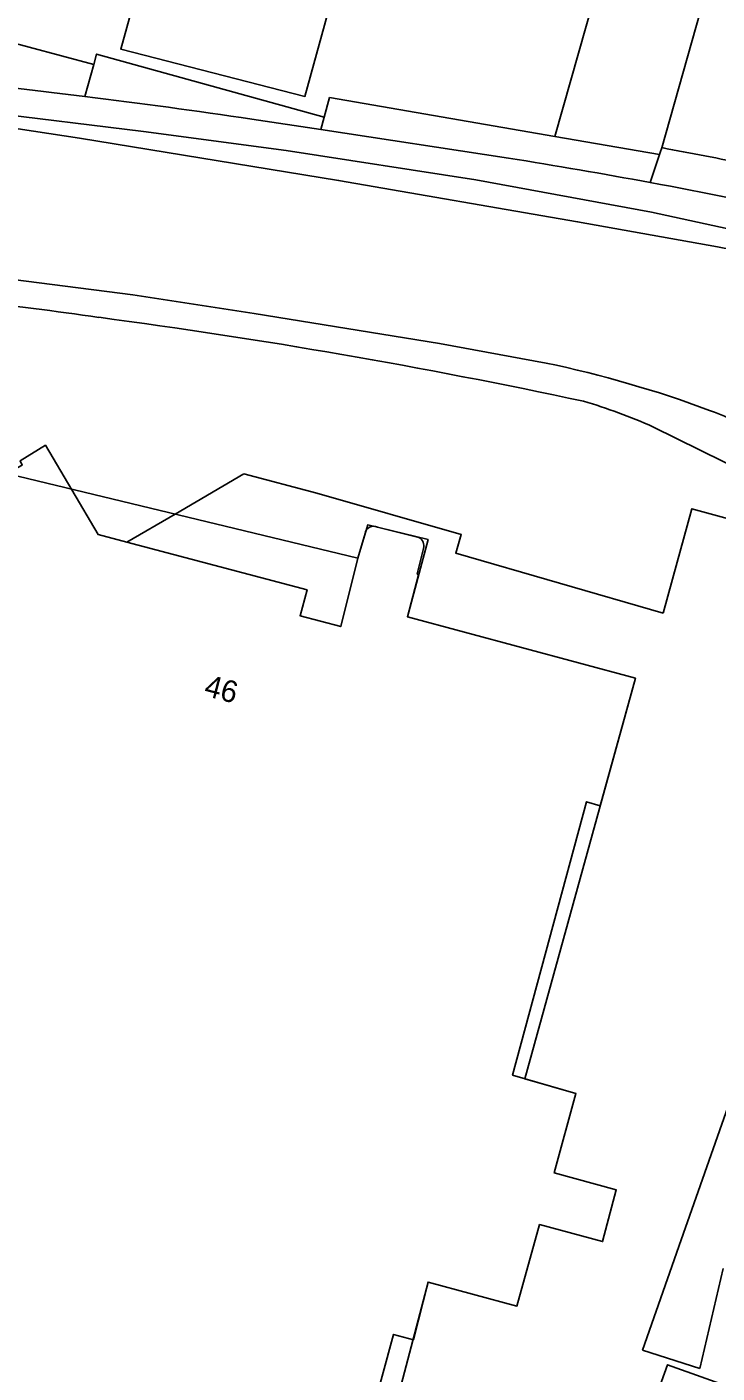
# Model space of a CAD drawing. Extents: x 194485 to 197793, y 468269 to 470822.
# Drawn here: x 194739.6 to 194777.6, y 469975.4 to 470049.6 of the extents above; entities that cross this region are included whole.
import ezdxf

# ---------------------------------------------------------------- set-up
doc = ezdxf.new("R2010")
doc.units = 0
for name, color, linetype in [('BGT grensvlak gebouwinstallatie plus 1', 7, 'Continuous'), ('BGT grensvlak onbegroeid terreindeel', 7, 'Continuous'), ('BGT grensvlak pand min 1', 7, 'Continuous'), ('BGT grensvlak pand op maaiveld', 7, 'Continuous'), ('BGT grensvlak wegdeel', 7, 'Continuous'), ('BGT lijnelement kunstwerkdeel uitbreiding populatie duiker', 7, 'Continuous'), ('BGT tekst huisnummerreeks', 7, 'Continuous')]:
    doc.layers.add(name, color=color, linetype=linetype)

msp = doc.modelspace()

# ---------------------------------------------------------------- linework, layer by layer
at = {"layer": 'BGT grensvlak gebouwinstallatie plus 1'}
for p, q in [((194775.655, 469982.741), (194778.243, 469990.112)), ((194773.521, 469976.667), (194775.655, 469982.741)), ((194777.975, 469981.164), (194776.684, 469975.651)), ((194776.684, 469975.651), (194773.521, 469976.667))]:
    msp.add_line(p, q, dxfattribs=at)
msp.add_lwpolyline([(194757.044, 470058.613), (194756.435, 470056.532), (194757.795, 470056.133), (194754.928, 470045.728), (194744.786, 470048.324), (194747.733, 470058.949), (194749.833, 470058.27), (194750.64, 470060.521)], dxfattribs=at)
at = {"layer": 'BGT grensvlak onbegroeid terreindeel'}
msp.add_lwpolyline([(194755.99, 470044.58), (194743.453, 470048.055), (194743.295, 470047.486)], dxfattribs=at)
at = {"layer": 'BGT grensvlak pand min 1'}
msp.add_lwpolyline([(194759.016, 469970.143), (194761.714, 469980.412), (194766.607, 469979.098), (194767.851, 469983.583), (194771.322, 469982.646), (194772.08, 469985.489), (194768.66, 469986.431), (194769.855, 469990.8), (194767.042, 469991.611), (194773.135, 470013.675), (194760.571, 470017.06), (194761.708, 470021.315), (194758.387, 470022.121), (194757.835, 470020.299), (194727.147, 470027.684), (194717.666, 469993.381), (194713.952, 469994.42), (194705.951, 469965.291)], dxfattribs=at)
at = {"layer": 'BGT grensvlak pand op maaiveld'}
msp.add_line((194758.922, 470021.991), (194761.205, 470021.437), dxfattribs=at)
for points in [[(194738.516, 470024.948), (194739.361, 470025.416), (194739.245, 470025.66), (194740.629, 470026.509), (194743.539, 470021.585), (194745.121, 470021.168)], [(194745.121, 470021.168), (194755.047, 470018.552), (194754.66, 470017.121), (194756.904, 470016.526), (194757.835, 470020.299), (194758.242, 470021.641)], [(194757.886, 469970.44), (194759.815, 469977.536), (194760.901, 469977.234), (194761.714, 469980.412), (194766.607, 469979.098), (194767.851, 469983.583), (194771.322, 469982.646), (194772.08, 469985.489), (194768.66, 469986.431), (194769.855, 469990.8), (194766.364, 469991.807), (194770.43, 470006.876), (194771.196, 470006.653), (194773.135, 470013.675), (194760.571, 470017.06), (194761.19, 470019.377), (194761.115, 470019.422), (194761.461, 470020.817)], [(194772.507, 469955.828), (194768.407, 469957.357), (194771.154, 469965.45), (194774.891, 469975.864), (194778.862, 469974.445), (194772.507, 469955.828)]]:
    msp.add_lwpolyline(points, dxfattribs=at)
for centre, radius, start, end in [((194758.705, 470021.578), 0.467, 62.24434, 172.22595), ((194760.919, 470020.956), 0.56, 345.62157, 59.25021)]:
    msp.add_arc(centre, radius, start, end, dxfattribs=at)
at = {"layer": 'BGT grensvlak wegdeel'}
for p, q in [((194772.088, 470055.459), (194768.699, 470043.523)), ((194777.542, 470053.33), (194774.581, 470042.901)), ((194735.789, 470049.49), (194743.295, 470047.486)), ((194742.807, 470045.719), (194743.295, 470047.486)), ((194755.8, 470043.897), (194751.998, 470044.474)), ((194755.8, 470043.897), (194755.99, 470044.58)), ((194766.133, 470042.328), (194755.8, 470043.897)), ((194768.699, 470043.523), (194774.459, 470042.529)), ((194773.952, 470040.98), (194774.459, 470042.529)), ((194782.635, 470023.315), (194774.095, 470027.529)), ((194755.581, 470023.874), (194751.567, 470024.943)), ((194774.652, 470017.259), (194775.171, 470019.14))]:
    msp.add_line(p, q, dxfattribs=at)
for points in [[(194730.147, 470045.588), (194737.328, 470044.855), (194746.043, 470043.785), (194753.886, 470042.739), (194764.343, 470041.125), (194774.023, 470039.347), (194782.633, 470037.475), (194790.986, 470035.507), (194810.095, 470030.67)], [(194730.147, 470045.588), (194737.328, 470044.855), (194746.043, 470043.785), (194753.886, 470042.739), (194764.343, 470041.125), (194774.023, 470039.347), (194782.633, 470037.475), (194790.986, 470035.507), (194810.095, 470030.67)], [(194768.699, 470043.523), (194756.29, 470045.663), (194755.99, 470044.58)], [(194774.581, 470042.901), (194774.497, 470042.644), (194774.459, 470042.529)], [(194727.215, 470036.913), (194736.545, 470035.929), (194745.446, 470034.79), (194752.14, 470033.767), (194762.338, 470032.112), (194768.216, 470031.036)], [(194751.567, 470024.943), (194747.772, 470022.721), (194745.121, 470021.168)], [(194774.652, 470017.259), (194763.24, 470020.558), (194763.54, 470021.588), (194755.581, 470023.874)], [(194789.942, 470019.287), (194789.977, 470019.429), (194788.766, 470019.731), (194788.741, 470019.634), (194787.968, 470019.842), (194780.475, 470021.859), (194776.24, 470023.015), (194775.171, 470019.14)]]:
    msp.add_lwpolyline(points, dxfattribs=at)
for centre, radius, start, end in [((194693.167, 469642.852), 405.914, 82.97561, 84.01612), ((194694.567, 469655.05), 393.636, 81.61072, 82.96077), ((194704.908, 469670.212), 379.146, 78.67863, 79.411), ((194713.395, 469713.072), 333.453, 79.53665, 80.90001), ((194709.106, 469692.95), 354.02, 76.51805, 79.44554), ((194697.966, 469709.552), 327.198, 81.98729, 84.5256), ((194698.086, 469691.235), 345.33, 77.93408, 82.43069), ((194755.25, 469969.318), 63.065, 69.6107, 78.13584), ((194761.928, 470000.372), 29.758, 65.8658, 73.71366), ((194748.332, 469955.468), 78.476, 64.9608, 68.39916)]:
    msp.add_arc(centre, radius, start, end, dxfattribs=at)
at = {"layer": 'BGT lijnelement kunstwerkdeel uitbreiding populatie duiker'}
msp.add_lwpolyline([(194822.515, 470027.819), (194821.926, 470028.354), (194813.841, 470030.117), (194801.267, 470032.784), (194785.533, 470035.902), (194777.656, 470037.432), (194769.945, 470038.822), (194756.778, 470041.101), (194742.503, 470043.416), (194734.656, 470044.622), (194732.357, 470044.813)], dxfattribs=at)

# ---------------------------------------------------------------- texts
at = {"layer": 'BGT tekst huisnummerreeks'}
msp.add_text('46', height=1.2, rotation=345.3, dxfattribs=at).set_placement((194749.317, 470012.73))

doc.saveas('drawing.dxf')
